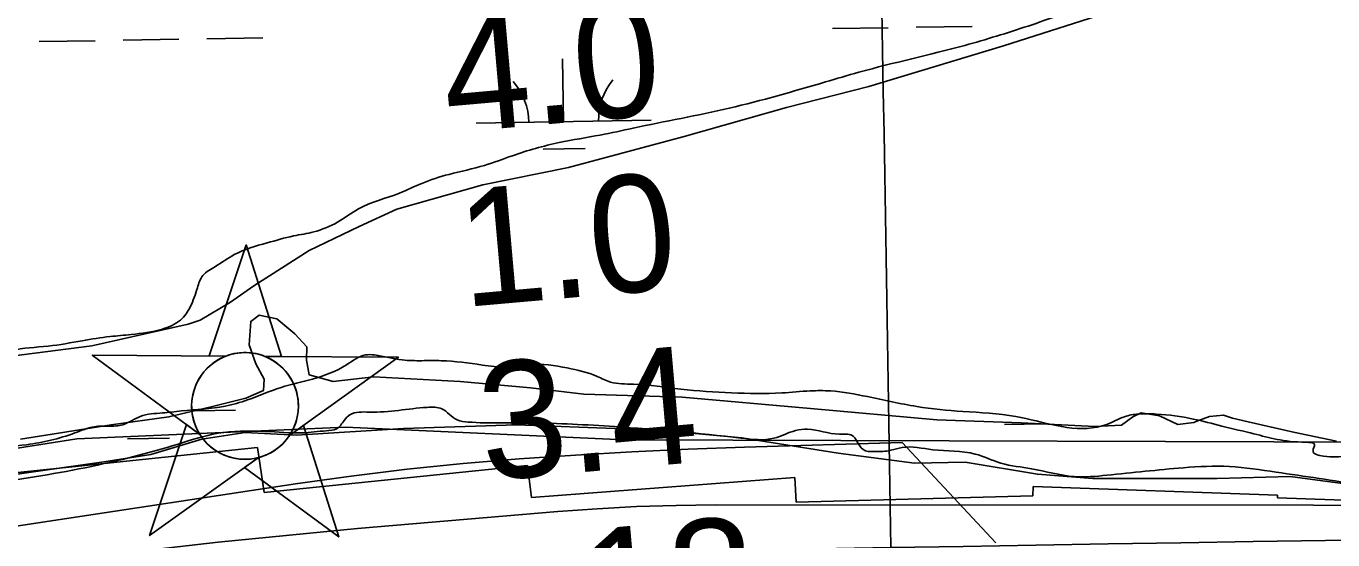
# Model space of a CAD drawing. Extents: x 3855477 to 3893699, y 299188 to 325115.
# Drawn here: x 3880232 to 3880980, y 320114 to 320408 of the extents above; entities that cross this region are included whole.
import ezdxf

# ---------------------------------------------------------------- set-up
doc = ezdxf.new("R2010")
doc.units = 0
for name, color, linetype in [('V-CHAN-NAID', 7, 'Continuous'), ('V-GRID-MAJR', 7, 'Continuous'), ('V-RIVR-EDGE', 7, 'Continuous'), ('V-RIVR-RANG', 7, 'Continuous'), ('V-RRAP-FSHR', 7, 'Continuous'), ('V-RRAP-RVMT', 7, 'Continuous'), ('V-TOPO-DPTH', 7, 'Continuous'), ('V-TOPO-MINR', 7, 'Continuous'), ('V-TOPO-WATR', 7, 'Continuous'), ('V-WETL-SWMP', 7, 'Continuous')]:
    doc.layers.add(name, color=color, linetype=linetype)

msp = doc.modelspace()

# ---------------------------------------------------------------- linework, layer by layer
at = {"layer": 'V-CHAN-NAID'}
for points in [[(3880346.31, 320219.34), (3880336.73, 320219.41), (3880357.85, 320282.89), (3880378.08, 320219.11), (3880368.49, 320219.18), (3880366.91, 320219.76), (3880364.82, 320220.38), (3880362.78, 320220.83), (3880360.74, 320221.14), (3880359.57, 320221.25), (3880358.04, 320221.33), (3880356.32, 320221.33), (3880354.95, 320221.26), (3880353.04, 320221.06), (3880351.68, 320220.84), (3880349.89, 320220.46), (3880348.36, 320220.04), (3880347.33, 320219.71)], [(3880346.31, 320219.34), (3880269.82, 320219.88), (3880331.39, 320174.48), (3880330.27, 320176.39), (3880329.46, 320178.02), (3880328.64, 320179.98), (3880327.94, 320182.04), (3880327.58, 320183.36), (3880327.22, 320184.99), (3880326.97, 320186.43), (3880326.78, 320188.03), (3880326.68, 320189.77), (3880326.66, 320191.35), (3880326.77, 320193.42), (3880326.95, 320195.04), (3880327.35, 320197.24), (3880327.83, 320199.17), (3880328.43, 320201.05), (3880329.08, 320202.73), (3880329.81, 320204.32), (3880330.62, 320205.85), (3880331.69, 320207.59), (3880332.72, 320209.06), (3880333.72, 320210.33), (3880334.72, 320211.48), (3880336.03, 320212.81), (3880337.08, 320213.78), (3880338.8, 320215.18), (3880340.01, 320216.05), (3880341.7, 320217.12), (3880343.43, 320218.06), (3880344.87, 320218.74)], [(3880368.49, 320219.18), (3880444.98, 320218.64), (3880382.78, 320174.11), (3880383.69, 320175.6), (3880384.67, 320177.45), (3880385.38, 320179.04), (3880386.12, 320180.99), (3880386.67, 320182.78), (3880387.06, 320184.41), (3880387.42, 320186.42), (3880387.61, 320188), (3880387.73, 320190.2), (3880387.7, 320192.27), (3880387.52, 320194.49), (3880387.25, 320196.24), (3880386.76, 320198.48), (3880386.12, 320200.62), (3880385.37, 320202.6), (3880384.72, 320204.04), (3880383.71, 320205.96), (3880382.65, 320207.68), (3880381.44, 320209.38), (3880380.18, 320210.92), (3880378.91, 320212.29), (3880377.27, 320213.82), (3880375.53, 320215.23), (3880373.85, 320216.41), (3880371.96, 320217.54), (3880370.49, 320218.3)], [(3880364.75, 320161.21), (3880302.54, 320116.69), (3880323.67, 320180.17), (3880331.39, 320174.48), (3880332.02, 320173.52), (3880333.4, 320171.66), (3880334.62, 320170.24), (3880336.08, 320168.74), (3880337.47, 320167.49), (3880338.93, 320166.33), (3880340.33, 320165.34), (3880342.01, 320164.31), (3880343.72, 320163.4), (3880345.51, 320162.59), (3880346.96, 320162.03), (3880348.59, 320161.5), (3880350.81, 320160.94), (3880352.34, 320160.65), (3880354.37, 320160.39), (3880355.91, 320160.29), (3880357.77, 320160.27), (3880359.46, 320160.35), (3880361.17, 320160.52), (3880363.07, 320160.83)], [(3880382.78, 320174.11), (3880390.57, 320179.7), (3880410.8, 320115.92), (3880356.95, 320155.63), (3880364.75, 320161.21), (3880366.41, 320161.68), (3880368.02, 320162.24), (3880370.18, 320163.16), (3880371.92, 320164.04), (3880373.78, 320165.16), (3880375.52, 320166.37), (3880377.07, 320167.61), (3880378.36, 320168.78), (3880379.75, 320170.2), (3880380.95, 320171.6), (3880382.07, 320173.08)]]:
    msp.add_lwpolyline(points, close=True, dxfattribs=at)
msp.add_circle((3880357.2, 320190.8), 30.54, dxfattribs=at)
at = {"layer": 'V-GRID-MAJR'}
for points in [[(3880975.7, 304962.88), (3880925.94, 307989.8), (3880826.33, 314049.8), (3880726.72, 320109.79), (3880676.87, 323142.88)], [(3859493.37, 319766.96), (3864801.73, 319851.51), (3870110.07, 319936.83), (3875418.41, 320022.92), (3880726.72, 320109.79), (3886035.03, 320197.43), (3891343.33, 320285.84)]]:
    msp.add_spline(points, degree=3, dxfattribs=at)
at = {"layer": 'V-RIVR-EDGE'}
for points in [[(3878772.88, 319957.24), (3878796.42, 319965.55), (3878803.19, 319967.12), (3878809.57, 319965.52), (3878819.5, 319953.93), (3878825.46, 319945.15), (3878829.83, 319938.76), (3878836.19, 319931.97), (3878847.73, 319924.77), (3878860.87, 319921.15), (3878873.62, 319921.52), (3878896.75, 319925.84), (3878919.47, 319929.77), (3878950.59, 319940.06), (3878977.31, 319949.56), (3879011.21, 319957.84), (3879029.55, 319960.99), (3879044.31, 319966.13), (3879050.69, 319967.31), (3879061.05, 319968.08), (3879073.81, 319970.04), (3879077, 319970.03), (3879087.35, 319968.02), (3879096.52, 319967.2), (3879109.67, 319968.36), (3879130.4, 319971.9), (3879136.78, 319971.88), (3879144.75, 319969.47), (3879154.31, 319969.05), (3879160.69, 319971.42), (3879177.84, 319978.15), (3879199.78, 319986.07), (3879222.12, 319995.18), (3879246.46, 320003.89), (3879255.63, 320007.45), (3879261.22, 320010.63), (3879264.42, 320014.61), (3879269.22, 320022.96), (3879271.64, 320036.51), (3879275.65, 320045.66), (3879286.84, 320056.79), (3879302.41, 320069.11), (3879317.58, 320079.44), (3879334.74, 320086.57), (3879343.12, 320090.13), (3879344.32, 320092.12), (3879345.91, 320094.11), (3879349.51, 320096.09), (3879356.68, 320096.48), (3879377.81, 320100.81), (3879421.28, 320113.05), (3879452.39, 320122.54), (3879466.35, 320126.89), (3879475.13, 320128.46), (3879491.47, 320131.21), (3879508.22, 320136.35), (3879538.15, 320149.43), (3879548.52, 320155.38), (3879561.29, 320160.93), (3879575.65, 320165.28), (3879594.39, 320169.62), (3879623.09, 320171.14), (3879644.61, 320170.69), (3879667.72, 320170.23), (3879690.44, 320169.38), (3879720.32, 320168.51), (3879736.26, 320166.87), (3879754.99, 320166.83), (3879773.72, 320166.38), (3879792.86, 320167.93), (3879818.77, 320173.84), (3879839.51, 320179.77), (3879886.96, 320190.41), (3879922.85, 320197.5), (3879946.38, 320202.62), (3879975.48, 320205.74), (3880001.79, 320208.86), (3880023.71, 320208.41), (3880039.65, 320209.96), (3880060.38, 320212.3), (3880085.49, 320214.23), (3880109.81, 320214.97), (3880166.81, 320218.82), (3880184.74, 320218.37), (3880197.09, 320217.94), (3880212.24, 320218.7), (3880223.41, 320222.26), (3880244.54, 320225), (3880264.07, 320228.14), (3880280.02, 320230.49), (3880291.98, 320231.66), (3880309.92, 320234.8), (3880320.29, 320239.96), (3880325.89, 320247.52), (3880329.91, 320258.27), (3880333.11, 320265.43), (3880340.3, 320270.59), (3880351.07, 320277.34), (3880369.82, 320284.07), (3880384.98, 320288.02), (3880396.54, 320290.38), (3880410.1, 320295.93), (3880422.08, 320303.47), (3880445.61, 320312.58), (3880458.38, 320318.13), (3880473.94, 320323.27), (3880494.27, 320328.4), (3880510.23, 320333.94), (3880536.95, 320341.45), (3880560.47, 320345.77), (3880579.22, 320349.71), (3880634.24, 320361.13), (3880689.28, 320376.14), (3880708.42, 320381.67), (3880769.04, 320397.07), (3880805.33, 320408.13), (3880840.83, 320422), (3880842.92, 320423.02)], [(3879696.97, 320125.3), (3879719.62, 320127.66), (3879729.59, 320126.84), (3879733.16, 320123.24), (3879733.55, 320118.86), (3879739.45, 320088.55), (3879740.64, 320082.57), (3879743.42, 320081.37), (3879749.4, 320081.36), (3879752.2, 320084.54), (3879744.72, 320122.02), (3879744.33, 320126.8), (3879747.12, 320126.8), (3879767.85, 320130.73), (3879777.82, 320129.91), (3879786.97, 320126.3), (3879796.92, 320118.3), (3879802.07, 320105.14), (3879803.65, 320099.95), (3879808.03, 320097.95), (3879817.2, 320099.52), (3879823.98, 320102.29), (3879826.78, 320106.27), (3879826.79, 320112.25), (3879824.04, 320128.2), (3879824.85, 320133.78), (3879827.25, 320134.57), (3879832.83, 320134.95), (3879839.6, 320134.94), (3879849.17, 320136.51), (3879852.77, 320140.48), (3879853.98, 320146.86), (3879857.57, 320148.84), (3879860.76, 320149.63), (3879865.94, 320148.82), (3879880.67, 320141.21), (3879897.01, 320142.37), (3879920.54, 320148.29), (3879924.52, 320146.68), (3879924.51, 320142.7), (3879920.48, 320124.77), (3879922.87, 320122.77), (3879934.03, 320123.14), (3879938.42, 320126.32), (3879949.18, 320127.09), (3879961.14, 320127.06), (3879967.92, 320131.83), (3879971.52, 320137.4), (3879976.34, 320151.34), (3879987.12, 320161.27), (3880003.87, 320165.62), (3880021.01, 320165.97), (3880034.96, 320165.14), (3880049.71, 320169.09), (3880055.29, 320169.47), (3880068.43, 320162.67), (3880087.14, 320155.45), (3880095.91, 320154.23), (3880116.64, 320156.17), (3880150.13, 320161.67), (3880176.43, 320163.59), (3880209.92, 320166.7), (3880232.24, 320168.64), (3880259.76, 320175.34), (3880270.92, 320178.9), (3880279.3, 320179.28), (3880287.27, 320180.06), (3880297.24, 320184.82), (3880310, 320186.78), (3880320.76, 320187.95), (3880345.88, 320190.67), (3880358.64, 320194.23), (3880377.79, 320201.36), (3880395.73, 320206.09), (3880415.28, 320214.41), (3880426.06, 320219.97), (3880431.24, 320219.96), (3880447.17, 320217.13), (3880458.33, 320216.7), (3880469.49, 320216.67), (3880493, 320214.22), (3880506.54, 320212.99), (3880520.1, 320214.55), (3880541.61, 320212.51), (3880558.74, 320207.68), (3880566.3, 320204.48), (3880579.45, 320203.25), (3880606.54, 320200.39), (3880635.63, 320198.33), (3880664.33, 320198.26), (3880680.67, 320199.41), (3880692.23, 320199.38), (3880713.34, 320196.14), (3880741.62, 320190.49), (3880767.92, 320187.64), (3880798.2, 320184.77), (3880844.81, 320178.68), (3880850.4, 320180.26), (3880860.37, 320184.62), (3880868.35, 320186.19), (3880878.71, 320186.17), (3880899.82, 320183.33), (3880916.15, 320179.3), (3880934.48, 320174.87), (3880964.35, 320170.02), (3880969.13, 320168.81), (3880968.33, 320165.22), (3880974.3, 320162.02), (3880987.45, 320161.99), (3880998.21, 320163.16), (3881003.4, 320167.13), (3881006.2, 320169.51), (3881014.17, 320169.89), (3881026.12, 320167.87), (3881030.51, 320169.05), (3881035.71, 320175.82), (3881045.28, 320178.98), (3881051.26, 320178.97), (3881058.02, 320175.36), (3881061.19, 320168.18), (3881061.97, 320161.8), (3881057.96, 320151.05), (3881049.57, 320143.1), (3881043.19, 320139.93), (3881032.43, 320138.36), (3880996.17, 320144.83), (3880947.17, 320152.92), (3880920.48, 320156.18), (3880894.18, 320155.44), (3880850.33, 320151.17), (3880831.59, 320150.42), (3880807.29, 320154.86), (3880789.77, 320158.09), (3880775.03, 320163.31), (3880750.73, 320165.76), (3880733.2, 320167), (3880726.82, 320165.42), (3880717.25, 320164.65), (3880710.88, 320165.86), (3880707.3, 320170.65), (3880704.52, 320173.85), (3880697.35, 320174.66), (3880679.02, 320177.5), (3880672.24, 320176.72), (3880659.88, 320172.36), (3880641.15, 320172.41), (3880568.63, 320178.96), (3880520.41, 320181.08), (3880484.94, 320181.56), (3880478.57, 320182.77), (3880469.82, 320189.17), (3880461.45, 320189.99), (3880428.37, 320187.28), (3880417.2, 320185.72), (3880414.01, 320182.54), (3880409.61, 320177.76), (3880403.63, 320176.58), (3880390.08, 320175.42), (3880368.56, 320176.27), (3880354.61, 320176.31), (3880341.85, 320175.14), (3880318.33, 320168.82), (3880272.86, 320156.98), (3880215.05, 320147.16), (3880160.04, 320141.72), (3880146.49, 320140.16), (3880123.35, 320133.04), (3880083.88, 320124.37), (3880000.96, 320115.01), (3879947.53, 320106.37), (3879873.36, 320088.62), (3879836.68, 320081.54), (3879819.94, 320079.19), (3879798.4, 320075.26), (3879788.83, 320072.09), (3879781.25, 320066.93), (3879773.27, 320065.36), (3879750.14, 320060.23), (3879721.03, 320049.94), (3879669.17, 320031.34), (3879631.67, 320017.09), (3879566.27, 320000.91), (3879510.05, 319988.29), (3879446.65, 319976.09), (3879406.78, 319967.43), (3879349.75, 319952.42), (3879285.94, 319934.65), (3879218.14, 319916.88), (3879183.44, 319903.81), (3879155.92, 319896.71), (3879139.18, 319893.16), (3879093.72, 319885.3), (3879060.62, 319877.02), (3878986.05, 319855.28), (3878942.57, 319840.25), (3878915.44, 319828.36), (3878895.48, 319814.46), (3878875.12, 319802.95), (3878854.78, 319795.83), (3878818.49, 319787.55), (3878772.25, 319780.89), (3878725.58, 319767.05), (3878653.4, 319749.3), (3878584.82, 319736.32), (3878566.49, 319736.36), (3878560.52, 319740.36), (3878558.55, 319746.74), (3878560.15, 319750.72), (3878564.94, 319754.3), (3878579.3, 319757.05), (3878593.65, 319761)]]:
    msp.add_spline(points, degree=3, dxfattribs=at)
at = {"layer": 'V-RRAP-FSHR'}
msp.add_lwpolyline([(3876931.21, 318780.95), (3877153.85, 318947.87), (3877384.07, 319090.24), (3877720.56, 319286.62), (3878184.96, 319523.26), (3878396.18, 319648.95), (3878618.02, 319749.1), (3878835.19, 319834.07), (3879377.43, 319985.37), (3880023.15, 320134.65), (3880260.93, 320171.97), (3880414.78, 320178.75), (3880574.34, 320171.5), (3881564.99, 320168.46), (3882290.98, 320136.72)], dxfattribs=at)
at = {"layer": 'V-RRAP-RVMT'}
for p, q in [((3880223.66, 320152.41), (3880364.39, 320167.06)), ((3880364.39, 320167.06), (3880368.17, 320141.3)), ((3880368.17, 320141.3), (3880518.76, 320156.73)), ((3880518.76, 320156.73), (3880521.18, 320138.52)), ((3880521.18, 320138.52), (3880671.88, 320149.78)), ((3880671.88, 320149.78), (3880672.64, 320135.72)), ((3880672.64, 320135.72), (3880807.95, 320139.39)), ((3880807.95, 320139.39), (3880808.14, 320144.64)), ((3880808.14, 320144.64), (3880948, 320139.71)), ((3880948, 320139.71), (3880947.95, 320138.29)), ((3880947.95, 320138.29), (3881064.91, 320134.12))]:
    msp.add_line(p, q, dxfattribs=at)
at = {"layer": 'V-TOPO-DPTH'}
msp.add_lwpolyline([(3880786.89, 320112.49), (3880733.18, 320169.96), (3880642.92, 320167.19), (3880610.69, 320166), (3880578.48, 320164.54), (3880546.28, 320162.69), (3880514.11, 320160.57), (3880481.98, 320157.88), (3880449.91, 320154.68), (3880417.92, 320150.73), (3880385.99, 320146.27), (3879876.19, 320068.99), (3879843.01, 320063.82), (3879809.85, 320058.46), (3879776.75, 320052.83), (3879743.67, 320047.01), (3879701.74, 320039.45), (3879647.7, 320029.84)], dxfattribs=at)
at = {"layer": 'V-TOPO-MINR'}
msp.add_lwpolyline([(3881020.99, 320133.77), (3880968.58, 320134.07), (3880626.44, 320134.23), (3880603.86, 320133.95), (3880581.29, 320133.28), (3880558.75, 320132.04), (3880536.22, 320130.42), (3880421.49, 320120.65), (3880341.74, 320112.87), (3880262.15, 320103.77), (3880182.81, 320092.71), (3880103.63, 320080.35), (3879854.86, 320038.33), (3879835.5, 320034.94), (3879816.18, 320031.39), (3879796.89, 320027.61), (3879777.64, 320023.67), (3879551.85, 319976.03)], dxfattribs=at)
at = {"layer": 'V-TOPO-WATR'}
msp.add_lwpolyline([(3880733.18, 320169.96), (3880642.92, 320167.19), (3880610.69, 320166), (3880578.48, 320164.54), (3880546.28, 320162.69), (3880514.11, 320160.57), (3880481.98, 320157.88), (3880449.91, 320154.68), (3880417.92, 320150.73), (3880385.99, 320146.27), (3879876.19, 320068.99), (3879843.01, 320063.82), (3879809.85, 320058.46), (3879776.75, 320052.83), (3879743.67, 320047.01), (3879701.74, 320039.45), (3879647.7, 320029.84)], dxfattribs=at)
at = {"layer": 'V-WETL-SWMP'}
for p, q in [((3880741.26, 320407.4), (3880773.26, 320407.92)), ((3880287.42, 320400.01), (3880319.41, 320400.53)), ((3880335.41, 320400.79), (3880367.4, 320401.31)), ((3880693.27, 320406.62), (3880725.27, 320407.14)), ((3880239.42, 320399.22), (3880271.42, 320399.74)), ((3880539.52, 320353.36), (3880538.94, 320389.36)), ((3880489.53, 320352.55), (3880589.52, 320354.18)), ((3880527.78, 320337.74), (3880551.77, 320338.13)), ((3880328.3, 320188.04), (3880351.71, 320188.42)), ((3880791.82, 320180.16), (3880814.27, 320180.52)), ((3880289.97, 320171.98), (3880313.97, 320172.37))]:
    msp.add_line(p, q, dxfattribs=at)
for points in [[(3880858.15, 320418.13), (3880791.18, 320396.76), (3880714.13, 320373.49), (3880666.96, 320361.55), (3880608.49, 320344.91), (3880542.36, 320327.15), (3880493.2, 320317.24), (3880444, 320303.31), (3880422.58, 320293.5), (3880393.89, 320279.74), (3880362.31, 320259.59), (3880348.94, 320250.09), (3880331.54, 320239.83), (3880324.68, 320237.49), (3880269.46, 320225.24), (3880223.57, 320219.31)], [(3880228.67, 320171.82), (3880280.62, 320180.09), (3880313.64, 320184.55), (3880337.83, 320190.31), (3880357.58, 320195.32), (3880367.68, 320199.63), (3880368.15, 320206.05), (3880363.43, 320214.95), (3880359.53, 320225.85), (3880360.48, 320239.11), (3880365.34, 320242.67), (3880375.37, 320240.55), (3880385.73, 320231.99), (3880392.48, 320224.68), (3880392.4, 320217.04), (3880393.91, 320208.58), (3880407.54, 320204.82), (3880430.88, 320207.37), (3880480.3, 320204.81), (3880520.47, 320201.15), (3880550.98, 320197.6), (3880607.25, 320195.77), (3880680.75, 320189.33), (3880753.04, 320182.9), (3880801.26, 320181.16), (3880843.45, 320179.09), (3880858.74, 320179.72), (3880865.22, 320184.48), (3880870.07, 320186.84), (3880880.51, 320185.11), (3880890.9, 320180.17), (3880900.16, 320181.28), (3880901.78, 320182.06), (3880909.05, 320184.8), (3880917.1, 320185.51), (3880922.3, 320183.85), (3880931.12, 320181.74), (3880957.19, 320175.82), (3880981.66, 320170.73)], [(3880594.17, 320177.02), (3880512.59, 320179.93), (3880447.84, 320177.84), (3880386.69, 320174.09), (3880357.36, 320175.62), (3880332.4, 320171.88), (3880303.35, 320162.95), (3880276.37, 320158.83), (3880205.1, 320148.76), (3880135.85, 320139.48), (3880076.6, 320125.66)], [(3880993.84, 320145.26), (3880955.3, 320150.51), (3880913.48, 320149.37), (3880842.32, 320149.35), (3880810.59, 320151.71), (3880769.25, 320158.6), (3880740.3, 320158.12), (3880696.54, 320163.83), (3880641.56, 320172.48), (3880594.17, 320177.02)]]:
    msp.add_lwpolyline(points, dxfattribs=at)
for centre, start, end in [((3880484.28, 320352.94), 0.16154, 41.7052), ((3880594.75, 320354.74), 140.16154, 181.7052)]:
    msp.add_arc(centre, 35.25, start, end, dxfattribs=at)

# ---------------------------------------------------------------- texts
at = {"layer": 'V-RIVR-RANG'}
for s, p in [('4.0', (3880473.18, 320346.89)), ('1.0', (3880482.2, 320247.3)), ('3.4', (3880494.11, 320147.96)), ('-18', (3880523.37, 320050.15))]:
    msp.add_text(s, height=67, rotation=5.03833, dxfattribs=at).set_placement(p)

doc.saveas('drawing.dxf')
